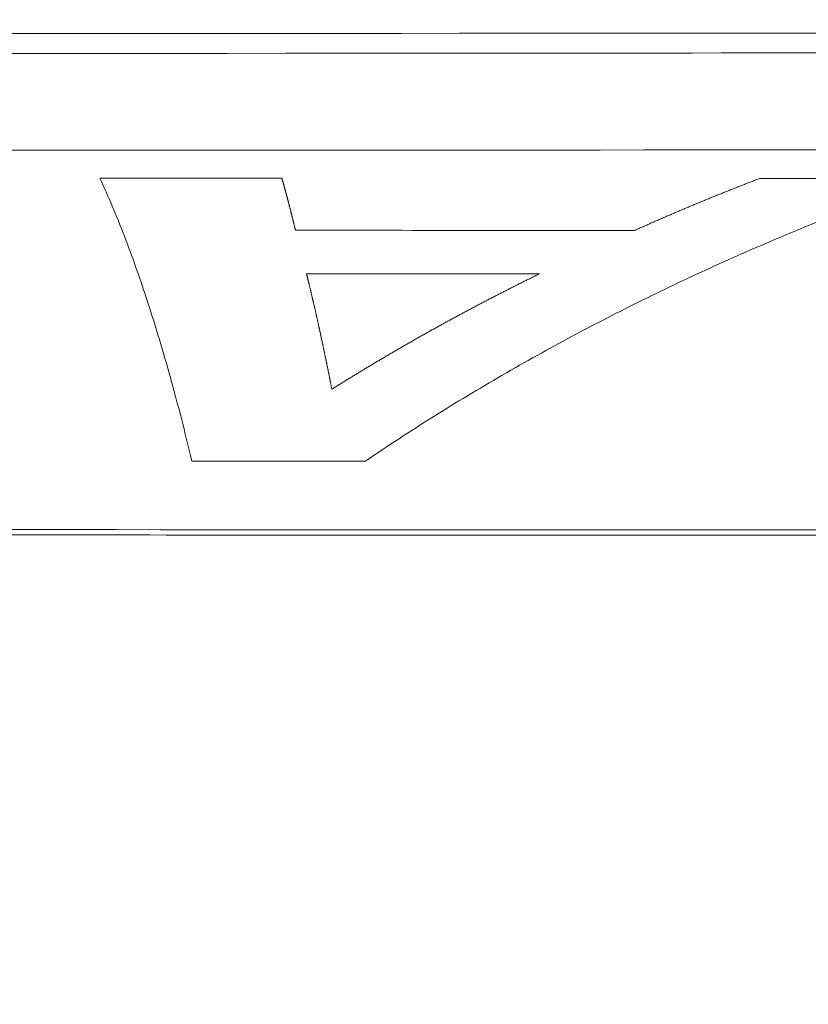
# Model space of a CAD drawing. Header units: millimetres. Extents: x 0 to 594, y 0 to 420.
# Tile 381 of 656: x 294.42 to 299.73, y 353.53 to 360.15. Entities that reach past the tile are written whole.
import ezdxf

# ---------------------------------------------------------------- set-up
doc = ezdxf.new("R2010")
doc.units = ezdxf.units.MM
doc.layers.add('1', color=7, linetype='Continuous', true_color=0xffffff)
doc.styles.add('Arial', font='txt')
doc.dimstyles.get("Standard").update_dxf_attribs({"dimtxt": 0.18, "dimasz": 0.18, "dimexe": 0.18, "dimexo": 0.0625, "dimgap": 0.09, "dimtad": 0, "dimtih": 1, "dimtoh": 1, "dimdec": 4, "dimzin": 0, "dimdsep": 46, "dimtxsty": 'Standard', "dimcen": 0.09, "dimadec": 0, "dimazin": 0, "dimtfac": 1, "dimtdec": 4, "dimtofl": 0, "dimtmove": 0, "dimatfit": 3, "dimfxl": 0, "dimtolj": 1, "dimtzin": 0, "dimarcsym": 0})

# ---------------------------------------------------------------- blocks, each defined once
blk = doc.blocks.new('_U5')
at = {"layer": '1', "color": 18, "lineweight": 18}
for p, q in [((170.9219, 289.963), (170.9219, 380.6252)), ((338.7503, 348.6183), (338.7503, 380.6252)), ((170.9219, 378.6252), (248.7529, 378.6252)), ((338.7503, 378.6252), (260.9193, 378.6252))]:
    blk.add_line(p, q, dxfattribs=at)
at = {"layer": '1', "color": 18}
for points in [[(170.9219, 378.6252), (174.4219, 379.563), (174.4219, 377.6874)], [(338.7503, 378.6252), (335.2503, 377.6874), (335.2503, 379.563)]]:
    blk.add_solid(points, dxfattribs=at)
at = {"layer": '1', "color": 18, "linetype": 'Continuous', "lineweight": 13, "insert": (250.4384, 375.9894), "char_height": 3.5, "attachment_point": 7, "line_spacing_factor": 1.047437, "style": 'Arial'}
blk.add_mtext('\\fArial|b0|i0;\\W1.0000;3.36', dxfattribs=at)
blk = doc.blocks.new('_U6')
at = {"layer": '1', "color": 18, "lineweight": 18}
for p, q in [((135.9242, 328.6865), (135.9242, 388.6144)), ((338.7503, 348.6183), (338.7503, 388.6144)), ((135.9242, 386.6144), (231.2541, 386.6144)), ((338.7503, 386.6144), (243.4204, 386.6144))]:
    blk.add_line(p, q, dxfattribs=at)
at = {"layer": '1', "color": 18}
for points in [[(135.9242, 386.6144), (139.4242, 387.5523), (139.4242, 385.6766)], [(338.7503, 386.6144), (335.2503, 385.6766), (335.2503, 387.5523)]]:
    blk.add_solid(points, dxfattribs=at)
at = {"layer": '1', "color": 18, "linetype": 'Continuous', "lineweight": 13, "insert": (232.9396, 383.9787), "char_height": 3.5, "attachment_point": 7, "line_spacing_factor": 1.047437, "style": 'Arial'}
blk.add_mtext('\\fArial|b0|i0;\\W1.0000;4.06', dxfattribs=at)

msp = doc.modelspace()

# ---------------------------------------------------------------- linework, layer by layer
at = {"layer": '1', "color": 155, "linetype": 'Continuous', "lineweight": 18}
for points, knots in [([(222.7594, 360.0145), (226.9248, 360.0216), (233.1722, 360.022), (241.5054, 360.0207), (247.7566, 360.0219), (254.0083, 360.0264), (262.344, 360.033), (276.9315, 360.0439), (293.6028, 360.0555), (308.1902, 360.0662), (315.4841, 360.0715), (319.1305, 360.0742), (321.2149, 360.0757), (322.2567, 360.0765), (329.5133, 360.0817)], [0, 0, 0, 0, 0.125, 0.1875, 0.25, 0.3125, 0.375, 0.5, 0.75, 0.875, 0.9375, 0.96875, 0.984375, 1, 1, 1, 1]), ([(222.7682, 359.8809), (226.9318, 359.888), (233.1762, 359.8883), (241.5076, 359.8871), (247.7584, 359.8883), (254.0102, 359.8928), (262.3459, 359.8994), (276.9333, 359.9103), (293.6047, 359.9218), (308.192, 359.9326), (315.4861, 359.9379), (319.1323, 359.9406), (321.217, 359.9421), (322.2585, 359.9429), (329.0967, 359.9478)], [0, 0, 0, 0, 0.125, 0.1875, 0.25, 0.3125, 0.375, 0.5, 0.75, 0.875, 0.9375, 0.96875, 0.984375, 1, 1, 1, 1]), ([(319.9031, 356.6745), (316.7502, 356.6758), (309.6562, 356.6788), (300.1974, 356.6826), (290.7387, 356.6865), (285.2211, 356.6889), (282.0682, 356.6902)], [0, 0, 0, 0, 0.25, 0.5625, 0.75, 1, 1, 1, 1])]:
    msp.add_open_spline(points, degree=3, knots=knots, dxfattribs=at)
for points in [[(282.068, 359.2698), (294.6796, 359.2726), (307.2913, 359.2757), (319.9029, 359.2787)], [(319.9032, 356.7102), (307.2915, 356.7155), (294.6799, 356.7206), (282.0682, 356.726)]]:
    msp.add_open_spline(points, degree=3, dxfattribs=at)
at = {"layer": '1', "color": 155, "linetype": 'Continuous', "lineweight": 13}
for points, knots in [([(295.5803, 357.1822), (295.5339, 357.377), (295.486, 357.5633), (295.3875, 357.9179), (295.337, 358.0863), (295.2335, 358.4043), (295.1806, 358.5539), (295.0726, 358.8337), (295.0176, 358.9638), (294.9617, 359.0839)], [0, 0, 0, 0, 0.25, 0.25, 0.5, 0.5, 0.75, 0.75, 1, 1, 1, 1]), ([(296.1859, 359.0835), (296.1863, 359.0818), (296.1873, 359.0785), (296.1887, 359.0736), (296.1901, 359.0686), (296.1915, 359.0636), (296.1928, 359.0587), (296.1942, 359.0537), (296.1956, 359.0487), (296.197, 359.0437), (296.1984, 359.0386), (296.1998, 359.0336), (296.2012, 359.0285), (296.2026, 359.0235), (296.204, 359.0184), (296.2054, 359.0133), (296.2068, 359.0082), (296.2082, 359.0031), (296.2096, 358.998), (296.211, 358.9929), (296.2123, 358.9878), (296.2137, 358.9826), (296.2151, 358.9775), (296.2165, 358.9723), (296.2179, 358.9671), (296.2193, 358.9619), (296.2207, 358.9567), (296.222, 358.9515), (296.2234, 358.9463), (296.2248, 358.941), (296.2262, 358.9358), (296.2276, 358.9305), (296.229, 358.9252), (296.2303, 358.92), (296.2317, 358.9147), (296.2331, 358.9094), (296.2345, 358.9041), (296.2358, 358.8987), (296.2372, 358.8934), (296.2386, 358.888), (296.24, 358.8827), (296.2413, 358.8773), (296.2427, 358.8719), (296.2441, 358.8665), (296.2455, 358.8611), (296.2468, 358.8557), (296.2482, 358.8503), (296.2496, 358.8449), (296.2509, 358.8394), (296.2523, 358.834), (296.2537, 358.8285), (296.255, 358.823), (296.2564, 358.8175), (296.2578, 358.812), (296.2591, 358.8065), (296.2605, 358.801), (296.2619, 358.7954), (296.2632, 358.7899), (296.2646, 358.7843), (296.266, 358.7788), (296.2673, 358.7732), (296.2687, 358.7676), (296.27, 358.762), (296.2714, 358.7564), (296.2728, 358.7508), (296.2741, 358.7451), (296.2755, 358.7395), (296.2764, 358.7357), (296.2768, 358.7338)], [0, 0, 0, 0, 0.015152, 0.030303, 0.045455, 0.060606, 0.075758, 0.090909, 0.106061, 0.121212, 0.136364, 0.151515, 0.166667, 0.181818, 0.19697, 0.212121, 0.227273, 0.242424, 0.257576, 0.272727, 0.287879, 0.303031, 0.318182, 0.333334, 0.348485, 0.363637, 0.378788, 0.39394, 0.409091, 0.424243, 0.439394, 0.454546, 0.469697, 0.484849, 0.5, 0.515152, 0.530303, 0.545455, 0.560606, 0.575758, 0.590909, 0.606061, 0.621212, 0.636364, 0.651515, 0.666667, 0.681818, 0.69697, 0.712121, 0.727273, 0.742424, 0.757576, 0.772727, 0.787879, 0.80303, 0.818182, 0.833333, 0.848485, 0.863636, 0.878788, 0.893939, 0.909091, 0.924242, 0.939394, 0.954545, 0.969697, 0.984848, 1, 1, 1, 1]), ([(300.5653, 359.0818), (300.4001, 359.0242), (300.2355, 358.9641), (299.9074, 358.8387), (299.744, 358.7734), (299.4186, 358.6376), (299.2565, 358.567), (298.934, 358.4204), (298.7735, 358.3444), (298.4542, 358.1868), (298.2954, 358.1052), (297.9797, 357.9363), (297.8229, 357.8489), (297.5112, 357.6683), (297.3565, 357.5751), (297.0494, 357.3825), (296.8971, 357.2831), (296.746, 357.1806)], [0, 0, 0, 0, 0.125, 0.125, 0.25, 0.25, 0.375, 0.375, 0.5, 0.5, 0.625, 0.625, 0.75, 0.75, 0.875, 0.875, 1, 1, 1, 1]), ([(298.5578, 358.7324), (298.562, 358.7343), (298.5704, 358.7381), (298.5831, 358.7438), (298.5958, 358.7495), (298.6084, 358.7551), (298.6211, 358.7608), (298.6338, 358.7664), (298.6464, 358.772), (298.6591, 358.7777), (298.6718, 358.7833), (298.6845, 358.7889), (298.6972, 358.7944), (298.7098, 358.8), (298.7225, 358.8055), (298.7352, 358.8111), (298.7479, 358.8166), (298.7606, 358.8221), (298.7733, 358.8276), (298.786, 358.8331), (298.7988, 358.8386), (298.8115, 358.8441), (298.8242, 358.8495), (298.8369, 358.855), (298.8496, 358.8604), (298.8624, 358.8658), (298.8751, 358.8712), (298.8878, 358.8766), (298.9006, 358.882), (298.9133, 358.8873), (298.926, 358.8927), (298.9388, 358.898), (298.9515, 358.9034), (298.9643, 358.9087), (298.977, 358.914), (298.9898, 358.9193), (299.0026, 358.9246), (299.0153, 358.9298), (299.0281, 358.9351), (299.0409, 358.9403), (299.0536, 358.9456), (299.0664, 358.9508), (299.0792, 358.956), (299.092, 358.9612), (299.1047, 358.9664), (299.1175, 358.9715), (299.1303, 358.9767), (299.1431, 358.9818), (299.1559, 358.987), (299.1687, 358.9921), (299.1815, 358.9972), (299.1943, 359.0023), (299.2071, 359.0074), (299.2199, 359.0124), (299.2327, 359.0175), (299.2456, 359.0225), (299.2584, 359.0276), (299.2712, 359.0326), (299.284, 359.0376), (299.2968, 359.0426), (299.3097, 359.0476), (299.3225, 359.0526), (299.3353, 359.0575), (299.3482, 359.0625), (299.361, 359.0674), (299.3739, 359.0723), (299.3867, 359.0772), (299.3953, 359.0805), (299.3995, 359.0821)], [0, 0, 0, 0, 0.015152, 0.030303, 0.045455, 0.060606, 0.075758, 0.090909, 0.106061, 0.121212, 0.136364, 0.151515, 0.166667, 0.181818, 0.19697, 0.212121, 0.227272, 0.242424, 0.257575, 0.272727, 0.287878, 0.30303, 0.318181, 0.333333, 0.348484, 0.363636, 0.378787, 0.393939, 0.40909, 0.424242, 0.439394, 0.454545, 0.469697, 0.484848, 0.5, 0.515151, 0.530303, 0.545454, 0.560606, 0.575757, 0.590909, 0.60606, 0.621212, 0.636363, 0.651515, 0.666666, 0.681818, 0.696969, 0.712121, 0.727272, 0.742424, 0.757576, 0.772727, 0.787879, 0.80303, 0.818182, 0.833333, 0.848485, 0.863636, 0.878788, 0.893939, 0.909091, 0.924242, 0.939394, 0.954545, 0.969697, 0.984848, 1, 1, 1, 1]), ([(296.2768, 358.7338), (296.657, 358.7336), (297.4173, 358.7331), (298.1776, 358.7326), (298.5578, 358.7324)], [0, 0, 0, 0, 0.499998, 1, 1, 1, 1]), ([(296.3512, 358.4417), (296.3517, 358.4397), (296.3527, 358.4357), (296.3542, 358.4297), (296.3556, 358.4238), (296.3571, 358.4178), (296.3586, 358.4118), (296.3601, 358.4058), (296.3616, 358.3997), (296.363, 358.3937), (296.3645, 358.3877), (296.366, 358.3816), (296.3675, 358.3756), (296.3689, 358.3695), (296.3704, 358.3634), (296.3719, 358.3573), (296.3734, 358.3512), (296.3748, 358.3451), (296.3763, 358.339), (296.3778, 358.3329), (296.3793, 358.3267), (296.3807, 358.3206), (296.3822, 358.3144), (296.3837, 358.3083), (296.3851, 358.3021), (296.3866, 358.2959), (296.3881, 358.2897), (296.3895, 358.2835), (296.391, 358.2773), (296.3924, 358.2711), (296.3939, 358.2648), (296.3954, 358.2586), (296.3968, 358.2523), (296.3983, 358.2461), (296.3997, 358.2398), (296.4012, 358.2335), (296.4026, 358.2272), (296.4041, 358.2209), (296.4056, 358.2146), (296.407, 358.2083), (296.4085, 358.2019), (296.4099, 358.1956), (296.4114, 358.1892), (296.4128, 358.1829), (296.4143, 358.1765), (296.4157, 358.1701), (296.4171, 358.1638), (296.4186, 358.1574), (296.42, 358.1509), (296.4215, 358.1445), (296.4229, 358.1381), (296.4244, 358.1317), (296.4258, 358.1252), (296.4272, 358.1188), (296.4287, 358.1123), (296.4301, 358.1058), (296.4316, 358.0993), (296.433, 358.0928), (296.4344, 358.0863), (296.4359, 358.0798), (296.4373, 358.0733), (296.4387, 358.0668), (296.4402, 358.0602), (296.4416, 358.0537), (296.443, 358.0471), (296.4445, 358.0405), (296.4459, 358.034), (296.4473, 358.0274), (296.4487, 358.0208), (296.4502, 358.0142), (296.4516, 358.0076), (296.453, 358.0009), (296.4544, 357.9943), (296.4558, 357.9876), (296.4573, 357.981), (296.4587, 357.9743), (296.4601, 357.9677), (296.4615, 357.961), (296.4629, 357.9543), (296.4644, 357.9476), (296.4658, 357.9409), (296.4672, 357.9341), (296.4686, 357.9274), (296.47, 357.9207), (296.4714, 357.9139), (296.4728, 357.9072), (296.4742, 357.9004), (296.4756, 357.8936), (296.4771, 357.8868), (296.4785, 357.88), (296.4799, 357.8732), (296.4813, 357.8664), (296.4827, 357.8596), (296.4841, 357.8528), (296.4855, 357.8459), (296.4869, 357.8391), (296.4883, 357.8322), (296.4897, 357.8253), (296.4911, 357.8185), (296.4925, 357.8116), (296.4939, 357.8047), (296.4953, 357.7978), (296.4966, 357.7908), (296.498, 357.7839), (296.4994, 357.777), (296.5008, 357.77), (296.5022, 357.7631), (296.5036, 357.7561), (296.505, 357.7491), (296.5064, 357.7422), (296.5078, 357.7352), (296.5091, 357.7282), (296.5105, 357.7212), (296.5119, 357.7142), (296.5133, 357.7071), (296.5147, 357.7001), (296.516, 357.693), (296.5174, 357.686), (296.5188, 357.6789), (296.5202, 357.6719), (296.5211, 357.6671), (296.5215, 357.6648)], [0, 0, 0, 0, 0.008403, 0.016807, 0.02521, 0.033613, 0.042017, 0.05042, 0.058824, 0.067227, 0.07563, 0.084034, 0.092437, 0.10084, 0.109244, 0.117647, 0.126051, 0.134454, 0.142857, 0.151261, 0.159664, 0.168067, 0.176471, 0.184874, 0.193278, 0.201681, 0.210084, 0.218488, 0.226891, 0.235295, 0.243698, 0.252101, 0.260505, 0.268908, 0.277311, 0.285715, 0.294118, 0.302522, 0.310925, 0.319328, 0.327732, 0.336135, 0.344538, 0.352942, 0.361345, 0.369749, 0.378152, 0.386555, 0.394959, 0.403362, 0.411765, 0.420169, 0.428572, 0.436976, 0.445379, 0.453782, 0.462186, 0.470589, 0.478992, 0.487396, 0.495799, 0.504202, 0.512606, 0.521009, 0.529413, 0.537816, 0.546219, 0.554623, 0.563026, 0.571429, 0.579833, 0.588236, 0.596639, 0.605043, 0.613446, 0.621849, 0.630253, 0.638656, 0.647059, 0.655463, 0.663866, 0.67227, 0.680673, 0.689076, 0.69748, 0.705883, 0.714286, 0.72269, 0.731093, 0.739496, 0.7479, 0.756303, 0.764706, 0.77311, 0.781513, 0.789916, 0.79832, 0.806723, 0.815126, 0.82353, 0.831933, 0.840336, 0.84874, 0.857143, 0.865546, 0.87395, 0.882353, 0.890756, 0.89916, 0.907563, 0.915966, 0.92437, 0.932773, 0.941177, 0.94958, 0.957983, 0.966387, 0.97479, 0.983193, 0.991597, 1, 1, 1, 1]), ([(296.5215, 357.6648), (296.5254, 357.6672), (296.533, 357.672), (296.5445, 357.6792), (296.556, 357.6864), (296.5675, 357.6935), (296.579, 357.7007), (296.5906, 357.7078), (296.6021, 357.715), (296.6136, 357.7221), (296.6251, 357.7292), (296.6367, 357.7363), (296.6482, 357.7434), (296.6597, 357.7505), (296.6713, 357.7576), (296.6828, 357.7646), (296.6944, 357.7716), (296.7059, 357.7787), (296.7175, 357.7857), (296.7291, 357.7927), (296.7406, 357.7997), (296.7522, 357.8067), (296.7638, 357.8136), (296.7754, 357.8206), (296.787, 357.8276), (296.7985, 357.8345), (296.8101, 357.8414), (296.8217, 357.8483), (296.8333, 357.8552), (296.845, 357.8621), (296.8566, 357.869), (296.8682, 357.8758), (296.8798, 357.8827), (296.8914, 357.8895), (296.9031, 357.8964), (296.9147, 357.9032), (296.9263, 357.91), (296.938, 357.9168), (296.9496, 357.9236), (296.9613, 357.9303), (296.9729, 357.9371), (296.9846, 357.9438), (296.9962, 357.9506), (297.0079, 357.9573), (297.0196, 357.964), (297.0312, 357.9707), (297.0429, 357.9774), (297.0546, 357.9841), (297.0663, 357.9907), (297.078, 357.9974), (297.0897, 358.004), (297.1014, 358.0107), (297.1131, 358.0173), (297.1248, 358.0239), (297.1365, 358.0305), (297.1482, 358.0371), (297.1599, 358.0436), (297.1716, 358.0502), (297.1834, 358.0568), (297.1951, 358.0633), (297.2068, 358.0698), (297.2186, 358.0763), (297.2303, 358.0828), (297.242, 358.0893), (297.2538, 358.0958), (297.2655, 358.1023), (297.2773, 358.1087), (297.2891, 358.1152), (297.3008, 358.1216), (297.3126, 358.128), (297.3244, 358.1344), (297.3361, 358.1408), (297.3479, 358.1472), (297.3597, 358.1536), (297.3715, 358.16), (297.3833, 358.1663), (297.3951, 358.1727), (297.4069, 358.179), (297.4187, 358.1853), (297.4305, 358.1916), (297.4423, 358.1979), (297.4541, 358.2042), (297.4659, 358.2105), (297.4777, 358.2167), (297.4895, 358.223), (297.5014, 358.2292), (297.5132, 358.2355), (297.525, 358.2417), (297.5369, 358.2479), (297.5487, 358.2541), (297.5605, 358.2603), (297.5724, 358.2664), (297.5842, 358.2726), (297.5961, 358.2787), (297.6079, 358.2849), (297.6198, 358.291), (297.6317, 358.2971), (297.6435, 358.3032), (297.6554, 358.3093), (297.6673, 358.3154), (297.6792, 358.3215), (297.691, 358.3275), (297.7029, 358.3336), (297.7148, 358.3396), (297.7267, 358.3456), (297.7386, 358.3516), (297.7505, 358.3576), (297.7624, 358.3636), (297.7743, 358.3696), (297.7862, 358.3756), (297.7981, 358.3815), (297.81, 358.3875), (297.822, 358.3934), (297.8339, 358.3994), (297.8458, 358.4053), (297.8577, 358.4112), (297.8697, 358.4171), (297.8816, 358.4229), (297.8935, 358.4288), (297.9055, 358.4347), (297.9134, 358.4386), (297.9174, 358.4405)], [0, 0, 0, 0, 0.008403, 0.016807, 0.02521, 0.033613, 0.042017, 0.05042, 0.058823, 0.067227, 0.07563, 0.084033, 0.092437, 0.10084, 0.109243, 0.117647, 0.12605, 0.134453, 0.142857, 0.15126, 0.159663, 0.168067, 0.17647, 0.184873, 0.193276, 0.20168, 0.210083, 0.218486, 0.22689, 0.235293, 0.243696, 0.2521, 0.260503, 0.268906, 0.27731, 0.285713, 0.294116, 0.30252, 0.310923, 0.319326, 0.327729, 0.336133, 0.344536, 0.352939, 0.361343, 0.369746, 0.378149, 0.386553, 0.394956, 0.403359, 0.411763, 0.420166, 0.428569, 0.436973, 0.445376, 0.453779, 0.462183, 0.470586, 0.478989, 0.487393, 0.495796, 0.5042, 0.512603, 0.521006, 0.52941, 0.537813, 0.546216, 0.55462, 0.563023, 0.571427, 0.57983, 0.588233, 0.596637, 0.60504, 0.613443, 0.621847, 0.63025, 0.638654, 0.647057, 0.65546, 0.663864, 0.672267, 0.680671, 0.689074, 0.697477, 0.705881, 0.714284, 0.722688, 0.731091, 0.739495, 0.747898, 0.756301, 0.764705, 0.773108, 0.781512, 0.789915, 0.798318, 0.806722, 0.815125, 0.823529, 0.831932, 0.840336, 0.848739, 0.857142, 0.865546, 0.873949, 0.882353, 0.890756, 0.899159, 0.907563, 0.915966, 0.92437, 0.932773, 0.941176, 0.94958, 0.957983, 0.966387, 0.97479, 0.983193, 0.991597, 1, 1, 1, 1]), ([(282.0682, 356.6902), (283.6446, 356.6895), (286.7975, 356.6882), (291.1329, 356.6864), (295.074, 356.6847), (299.4092, 356.6829), (304.5326, 356.6808), (310.0502, 356.6786), (315.1738, 356.6765), (318.3267, 356.6752), (319.9031, 356.6745)], [0, 0, 0, 0, 0.125, 0.25, 0.343754, 0.4375, 0.593746, 0.75, 0.875, 1, 1, 1, 1])]:
    msp.add_open_spline(points, degree=3, knots=knots, dxfattribs=at)
for points in [[(294.9617, 359.0839), (295.3697, 359.0837), (295.7778, 359.0836), (296.1859, 359.0835)], [(299.3995, 359.0821), (299.7881, 359.082), (300.1767, 359.0819), (300.5653, 359.0818)], [(297.9174, 358.4405), (297.3953, 358.4409), (296.8733, 358.4413), (296.3512, 358.4417)], [(296.746, 357.1806), (296.3575, 357.1811), (295.9689, 357.1816), (295.5803, 357.1822)]]:
    msp.add_open_spline(points, degree=3, dxfattribs=at)

# ---------------------------------------------------------------- dimensions: what is measured, and where the dimension line sits
at = {"layer": '1', "color": 18, "linetype": 'Continuous', "lineweight": 13}
for base, p2, picture, middle in [((135.9242, 386.6144), (135.9242, 328.6865), '_U6', (237.3372, 386.6144)), ((170.9219, 378.6252), (170.9219, 289.963), '_U5', (254.8361, 378.6252))]:
    dim = msp.add_linear_dim(base=base, p1=(338.7503, 348.6183), p2=p2, dimstyle='Standard', override={"dimtxt": 3.5, "dimasz": 3.5, "dimexe": 2, "dimexo": 0, "dimgap": 1.5, "dimtih": 1, "dimtoh": 1, "dimdec": 2, "dimlfac": 0.02, "dimdsep": 46, "dimlunit": 2, "dimtxsty": 'Arial', "dimsah": 1, "dimse1": 0, "dimse2": 0, "dimsd1": 0, "dimsd2": 0, "dimclrd": 18, "dimclre": 18, "dimclrt": 18, "dimtol": 0, "dimtm": -0.1, "dimtfac": 1, "dimtdec": 2, "dimtofl": 1, "dimtmove": 0, "dimlwd": 18, "dimlwe": 18}, dxfattribs=at)
    dim.commit()
    dim.dimension.update_dxf_attribs({"geometry": picture, "text_midpoint": middle, "dimtype": 160})

doc.saveas('drawing.dxf')
